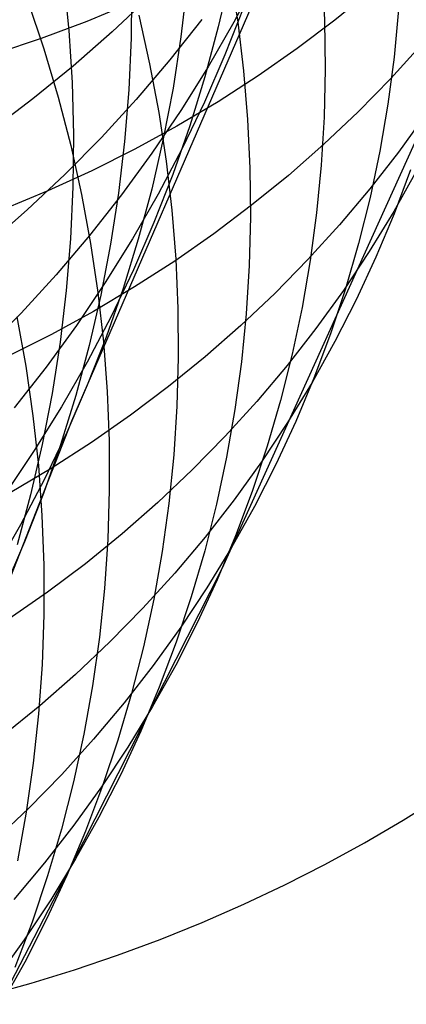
# Model space of a CAD drawing. Header units: millimetres. Extents: x 119 to 175.9, y -203.1 to -153.8.
# Tile 315 of 377: x 160.965 to 161.255, y -163.038 to -162.3. Entities that reach past the tile are written whole.
import ezdxf

# ---------------------------------------------------------------- set-up
doc = ezdxf.new("R2010")
doc.units = ezdxf.units.MM
doc.header["$MEASUREMENT"] = 0
doc.layers.add('Layer 01', color=5, linetype='Continuous', true_color=0x0000ff)

msp = doc.modelspace()

# ---------------------------------------------------------------- linework, layer by layer
at = {"layer": 'Layer 01'}
for p, q in [((161.79224, -161.21734, 25.33341), (161.11654, -162.71178, 28.91341)), ((161.00394, -162.6007, 41.78331), (161.2242, -162.09251, 43.31975)), ((160.99771, -162.26892, 40.864), (161.00156, -162.30795, 40.87537)), ((161.12244, -162.26758, 42.08224), (161.11376, -162.3053, 42.09577)), ((161.1227, -162.26534, 29.43198), (161.12837, -162.30175, 29.41968)), ((161.14333, -162.26759, 42.94677), (161.12536, -162.30177, 42.96092)), ((161.19177, -162.26428, 29.09997), (161.19358, -162.30058, 29.08641)), ((161.04872, -162.27456, 41.26114), (161.04838, -162.31357, 41.27339)), ((161.09025, -162.27429, 41.66756), (161.08573, -162.31286, 41.68053)), ((161.2288, -162.2778, 26.84271), (161.20128, -162.30018, 26.82789)), ((160.97092, -162.286, 30.06445), (160.98288, -162.3218, 30.05479)), ((161.06255, -162.28238, 43.86095), (161.03421, -162.30904, 43.8746)), ((161.0486, -162.28716, 26.40261), (161.01506, -162.30114, 26.39028)), ((161.13282, -162.29036, 42.51821), (161.11874, -162.32632, 42.53216)), ((161.24916, -162.29226, 28.74557), (161.24576, -162.32789, 28.73076)), ((161.05401, -162.29655, 29.74546), (161.06221, -162.3329, 29.73428)), ((161.10137, -162.29974, 43.40895), (161.07736, -162.33012, 43.42296)), ((161.20128, -162.30018, 26.82789), (161.17288, -162.32159, 26.81331)), ((161.19358, -162.30058, 29.08641), (161.19406, -162.33683, 29.0726)), ((161.01506, -162.30114, 26.39028), (160.98094, -162.31398, 26.37831)), ((161.00156, -162.30795, 40.87537), (161.00399, -162.34704, 40.88691)), ((161.11376, -162.3053, 42.09577), (161.10371, -162.34266, 42.10936)), ((161.12536, -162.30177, 42.96092), (161.10614, -162.33527, 42.97503)), ((161.12837, -162.30175, 29.41968), (161.13273, -162.33825, 29.4071)), ((160.98094, -162.31398, 26.37831), (160.94627, -162.32566, 26.36672)), ((161.03421, -162.30904, 43.8746), (161.00486, -162.33469, 43.88807)), ((161.04838, -162.31357, 41.27339), (161.04664, -162.3525, 41.28577)), ((161.08573, -162.31286, 41.68053), (161.0798, -162.35121, 41.6936)), ((160.98288, -162.3218, 30.05479), (160.99357, -162.35791, 30.0448)), ((161.17288, -162.32159, 26.81331), (161.14363, -162.342, 26.79898)), ((161.26705, -162.31787, 27.22933), (161.24337, -162.34388, 27.21369)), ((161.07736, -162.33012, 43.42296), (161.05222, -162.35963, 43.43684)), ((161.11874, -162.32632, 42.53216), (161.10334, -162.36174, 42.54611)), ((161.24576, -162.32789, 28.73076), (161.24105, -162.3633, 28.71576)), ((161.00486, -162.33469, 43.88807), (160.97456, -162.3593, 43.90134)), ((161.06221, -162.3329, 29.73428), (161.0691, -162.36943, 29.72279)), ((161.10614, -162.33527, 42.97503), (161.08568, -162.36805, 42.98908)), ((161.19406, -162.33683, 29.0726), (161.19322, -162.37298, 29.05856)), ((161.10371, -162.34266, 42.10936), (161.0923, -162.3796, 42.123)), ((161.14363, -162.342, 26.79898), (161.11357, -162.3614, 26.78493)), ((161.13273, -162.33825, 29.4071), (161.13577, -162.37479, 29.39425)), ((161.24337, -162.34388, 27.21369), (161.21867, -162.36903, 27.1982)), ((161.00399, -162.34704, 40.88691), (161.00502, -162.38615, 40.89862)), ((161.04664, -162.3525, 41.28577), (161.04348, -162.3913, 41.29829)), ((161.0798, -162.35121, 41.6936), (161.07249, -162.38929, 41.70676)), ((160.97456, -162.3593, 43.90134), (160.94332, -162.38285, 43.9144)), ((160.99357, -162.35791, 30.0448), (161.00297, -162.3943, 30.0345)), ((161.05222, -162.35963, 43.43684), (161.02599, -162.38824, 43.45058)), ((161.11357, -162.3614, 26.78493), (161.08272, -162.37975, 26.77117)), ((161.10334, -162.36174, 42.54611), (161.08665, -162.39657, 42.56005)), ((161.24105, -162.3633, 28.71576), (161.23503, -162.39844, 28.70061)), ((161.08568, -162.36805, 42.98908), (161.06401, -162.40009, 43.00305)), ((161.0691, -162.36943, 29.72279), (161.07468, -162.40609, 29.71101)), ((161.13577, -162.37479, 29.39425), (161.13749, -162.41132, 29.38114)), ((161.19322, -162.37298, 29.05856), (161.19105, -162.409, 29.04432)), ((161.21867, -162.36903, 27.1982), (161.19299, -162.39329, 27.18291)), ((161.26964, -162.37074, 27.59731), (161.24911, -162.39918, 27.58128)), ((161.08272, -162.37975, 26.77117), (161.05114, -162.39703, 26.75772)), ((161.0923, -162.3796, 42.123), (161.07954, -162.4161, 42.13667)), ((161.02599, -162.38824, 43.45058), (160.99868, -162.41591, 43.46417)), ((161.00502, -162.38615, 40.89862), (161.00465, -162.42522, 40.91047)), ((161.07249, -162.38929, 41.70676), (161.06379, -162.42705, 41.71999)), ((161.00297, -162.3943, 30.0345), (161.01107, -162.4309, 30.02389)), ((161.05114, -162.39703, 26.75772), (161.01885, -162.41323, 26.74459)), ((161.04348, -162.3913, 41.29829), (161.03893, -162.42992, 41.31091)), ((161.08665, -162.39657, 42.56005), (161.06867, -162.43077, 42.57396)), ((161.19299, -162.39329, 27.18291), (161.16635, -162.41664, 27.16781)), ((161.06401, -162.40009, 43.00305), (161.04116, -162.43133, 43.01692)), ((161.24911, -162.39918, 27.58128), (161.22749, -162.42686, 27.56536)), ((161.23503, -162.39844, 28.70061), (161.2277, -162.43327, 28.68532)), ((161.07468, -162.40609, 29.71101), (161.07894, -162.44284, 29.69896)), ((161.13749, -162.41132, 29.38114), (161.13788, -162.44781, 29.3678)), ((161.19105, -162.409, 29.04432), (161.18757, -162.44484, 29.02988)), ((160.99868, -162.41591, 43.46417), (160.97034, -162.4426, 43.47759)), ((161.01885, -162.41323, 26.74459), (160.98589, -162.42832, 26.73179)), ((161.07954, -162.4161, 42.13667), (161.06544, -162.45209, 42.15034)), ((161.16635, -162.41664, 27.16781), (161.1388, -162.43903, 27.15292)), ((161.26257, -162.41325, 27.96059), (161.24543, -162.44386, 27.94444)), ((161.25807, -162.41246, 28.33416), (161.24573, -162.44548, 28.31822)), ((161.00465, -162.42522, 40.91047), (161.00286, -162.46421, 40.92246)), ((160.98589, -162.42832, 26.73179), (160.95231, -162.44229, 26.71936)), ((161.01107, -162.4309, 30.02389), (161.01787, -162.46769, 30.01299)), ((161.04116, -162.43133, 43.01692), (161.01715, -162.46174, 43.03069)), ((161.03893, -162.42992, 41.31091), (161.03297, -162.46832, 41.32363)), ((161.06867, -162.43077, 42.57396), (161.04944, -162.4643, 42.58782)), ((161.06379, -162.42705, 41.71999), (161.05371, -162.46445, 41.73327)), ((161.22749, -162.42686, 27.56536), (161.20481, -162.45374, 27.54956)), ((161.2277, -162.43327, 28.68532), (161.21909, -162.46775, 28.66991)), ((161.1388, -162.43903, 27.15292), (161.11036, -162.46046, 27.13828)), ((160.97034, -162.4426, 43.47759), (160.94101, -162.46829, 43.49082)), ((161.07894, -162.44284, 29.69896), (161.08188, -162.47963, 29.68665)), ((161.13788, -162.44781, 29.3678), (161.13694, -162.4842, 29.35423)), ((161.18757, -162.44484, 29.02988), (161.18277, -162.48046, 29.01527)), ((161.24543, -162.44386, 27.94444), (161.22713, -162.4738, 27.92833)), ((161.24573, -162.44548, 28.31822), (161.23214, -162.47797, 28.30224)), ((161.06544, -162.45209, 42.15034), (161.05003, -162.48754, 42.16402)), ((161.20481, -162.45374, 27.54956), (161.18108, -162.47979, 27.5339)), ((161.01715, -162.46174, 43.03069), (160.99201, -162.49128, 43.04433)), ((161.11036, -162.46046, 27.13828), (161.08108, -162.48089, 27.12389)), ((161.00286, -162.46421, 40.92246), (160.99967, -162.50307, 40.93457)), ((161.01787, -162.46769, 30.01299), (161.02335, -162.50461, 30.00181)), ((161.03297, -162.46832, 41.32363), (161.02562, -162.50645, 41.33644)), ((161.04944, -162.4643, 42.58782), (161.02898, -162.49711, 42.60161)), ((161.05371, -162.46445, 41.73327), (161.04228, -162.50144, 41.7466)), ((161.21909, -162.46775, 28.66991), (161.20919, -162.50184, 28.65439)), ((161.22713, -162.4738, 27.92833), (161.20768, -162.50305, 27.91227)), ((161.23214, -162.47797, 28.30224), (161.21733, -162.50992, 28.28624)), ((161.08108, -162.48089, 27.12389), (161.05097, -162.50029, 27.10976)), ((161.08188, -162.47963, 29.68665), (161.08349, -162.51642, 29.67409)), ((161.13694, -162.4842, 29.35423), (161.13468, -162.52046, 29.34046)), ((161.18108, -162.47979, 27.5339), (161.15634, -162.50498, 27.51839)), ((161.18277, -162.48046, 29.01527), (161.17666, -162.51581, 29.0005)), ((160.99201, -162.49128, 43.04433), (160.96577, -162.51993, 43.05783)), ((161.05003, -162.48754, 42.16402), (161.03333, -162.52241, 42.17767)), ((161.02898, -162.49711, 42.60161), (161.0073, -162.52918, 42.61532)), ((161.05097, -162.50029, 27.10976), (161.02009, -162.51865, 27.09593)), ((160.99967, -162.50307, 40.93457), (160.99507, -162.54176, 40.94679)), ((161.02562, -162.50645, 41.33644), (161.0169, -162.54427, 41.34931)), ((161.02335, -162.50461, 30.00181), (161.0275, -162.54162, 29.99037)), ((161.04228, -162.50144, 41.7466), (161.0295, -162.53798, 41.75994)), ((161.15634, -162.50498, 27.51839), (161.13062, -162.52928, 27.50306)), ((161.20768, -162.50305, 27.91227), (161.18711, -162.53157, 27.8963)), ((161.20919, -162.50184, 28.65439), (161.19802, -162.53549, 28.6388)), ((161.21733, -162.50992, 28.28624), (161.20131, -162.54128, 28.27023)), ((160.96577, -162.51993, 43.05783), (160.93847, -162.54764, 43.07116)), ((161.02009, -162.51865, 27.09593), (160.98846, -162.53594, 27.0824)), ((161.03333, -162.52241, 42.17767), (161.01534, -162.55665, 42.19129)), ((161.08349, -162.51642, 29.67409), (161.08377, -162.55316, 29.66129)), ((161.13468, -162.52046, 29.34046), (161.13109, -162.55654, 29.32649)), ((161.17666, -162.51581, 29.0005), (161.16924, -162.55085, 28.98559)), ((160.96261, -162.52282, 30.3139), (160.9693, -162.55987, 30.30365)), ((161.0073, -162.52918, 42.61532), (160.98445, -162.56046, 42.62893)), ((161.13062, -162.52928, 27.50306), (161.10395, -162.55266, 27.48793)), ((160.98846, -162.53594, 27.0824), (160.95613, -162.55214, 27.06919)), ((161.18711, -162.53157, 27.8963), (161.16544, -162.55932, 27.88042)), ((161.19802, -162.53549, 28.6388), (161.1856, -162.56867, 28.62313)), ((160.99507, -162.54176, 40.94679), (160.98908, -162.58023, 40.9591)), ((161.0169, -162.54427, 41.34931), (161.00679, -162.58173, 41.36223)), ((161.0295, -162.53798, 41.75994), (161.01539, -162.57402, 41.7733)), ((161.0275, -162.54162, 29.99037), (161.03033, -162.57868, 29.97868)), ((161.20131, -162.54128, 28.27023), (161.18411, -162.57201, 28.25424)), ((161.16924, -162.55085, 28.98559), (161.16053, -162.58554, 28.97055)), ((161.01534, -162.55665, 42.19129), (160.9961, -162.59022, 42.20486)), ((161.10395, -162.55266, 27.48793), (161.07636, -162.57509, 27.47301)), ((161.08377, -162.55316, 29.66129), (161.08273, -162.58981, 29.64829)), ((161.13109, -162.55654, 29.32649), (161.12618, -162.59239, 29.31236)), ((161.16544, -162.55932, 27.88042), (161.14271, -162.58627, 27.86465)), ((160.98445, -162.56046, 42.62893), (160.96044, -162.59092, 42.64242)), ((160.9693, -162.55987, 30.30365), (160.97466, -162.59706, 30.29314)), ((161.01539, -162.57402, 41.7733), (160.99996, -162.60952, 41.78665)), ((161.18411, -162.57201, 28.25424), (161.16574, -162.60208, 28.23828)), ((161.1856, -162.56867, 28.62313), (161.17193, -162.60134, 28.60742)), ((160.98908, -162.58023, 40.9591), (160.98169, -162.61843, 40.97148)), ((161.00679, -162.58173, 41.36223), (160.99533, -162.61878, 41.37518)), ((161.03033, -162.57868, 29.97868), (161.03182, -162.61574, 29.96674)), ((161.07636, -162.57509, 27.47301), (161.04788, -162.59654, 27.45833)), ((161.14271, -162.58627, 27.86465), (161.11894, -162.61239, 27.84902)), ((161.16053, -162.58554, 28.97055), (161.15054, -162.61983, 28.95542)), ((160.9961, -162.59022, 42.20486), (160.97563, -162.62309, 42.21835)), ((161.08273, -162.58981, 29.64829), (161.08035, -162.62633, 29.63508)), ((161.12618, -162.59239, 29.31236), (161.11996, -162.62798, 29.29807)), ((160.87146, -162.93728, 40.68125), (161.00394, -162.6007, 41.78331)), ((160.97466, -162.59706, 30.29314), (160.9787, -162.63435, 30.28238)), ((161.04788, -162.59654, 27.45833), (161.01855, -162.61699, 27.44389)), ((161.16574, -162.60208, 28.23828), (161.14623, -162.63144, 28.22237)), ((161.17193, -162.60134, 28.60742), (161.15704, -162.63345, 28.59168)), ((160.99996, -162.60952, 41.78665), (160.98323, -162.64444, 41.79997)), ((160.98169, -162.61843, 40.97148), (160.97293, -162.65632, 40.98392)), ((161.01855, -162.61699, 27.44389), (160.9884, -162.63642, 27.42972)), ((161.03182, -162.61574, 29.96674), (161.03198, -162.65276, 29.95459)), ((161.11894, -162.61239, 27.84902), (161.09415, -162.63764, 27.83354)), ((160.97563, -162.62309, 42.21835), (160.95395, -162.65521, 42.23176)), ((160.99533, -162.61878, 41.37518), (160.98253, -162.65538, 41.38815)), ((161.15054, -162.61983, 28.95542), (161.13928, -162.65369, 28.9402)), ((161.08035, -162.62633, 29.63508), (161.07664, -162.66267, 29.62168)), ((161.11996, -162.62798, 29.29807), (161.11244, -162.66326, 29.28364)), ((161.14623, -162.63144, 28.22237), (161.12559, -162.66007, 28.20653)), ((160.9884, -162.63642, 27.42972), (160.95747, -162.65479, 27.41584)), ((160.9787, -162.63435, 30.28238), (160.98141, -162.67169, 30.27138)), ((161.09415, -162.63764, 27.83354), (161.06838, -162.66199, 27.81824)), ((161.15704, -162.63345, 28.59168), (161.14094, -162.66497, 28.57594)), ((160.98323, -162.64444, 41.79997), (160.96523, -162.67874, 41.81325)), ((160.98253, -162.65538, 41.38815), (160.96839, -162.69148, 41.40113)), ((161.03198, -162.65276, 29.95459), (161.03081, -162.68969, 29.94223)), ((161.13928, -162.65369, 28.9402), (161.12675, -162.68707, 28.92491)), ((160.97293, -162.65632, 40.98392), (160.96279, -162.69385, 40.99642)), ((161.06838, -162.66199, 27.81824), (161.04165, -162.68543, 27.80312)), ((161.07664, -162.66267, 29.62168), (161.07162, -162.69879, 29.60812)), ((161.12559, -162.66007, 28.20653), (161.10386, -162.68793, 28.19079)), ((161.11244, -162.66326, 29.28364), (161.10362, -162.69818, 29.26909)), ((161.14094, -162.66497, 28.57594), (161.12365, -162.69586, 28.5602)), ((160.98141, -162.67169, 30.27138), (160.98278, -162.70903, 30.26016)), ((160.96523, -162.67874, 41.81325), (160.94598, -162.71237, 41.82648)), ((160.96839, -162.69148, 41.40113), (160.95294, -162.72705, 41.4141)), ((161.04165, -162.68543, 27.80312), (161.01401, -162.7079, 27.78822)), ((161.03081, -162.68969, 29.94223), (161.02831, -162.72649, 29.92967)), ((161.10386, -162.68793, 28.19079), (161.08106, -162.71498, 28.17516)), ((161.12675, -162.68707, 28.92491), (161.11299, -162.71994, 28.90957)), ((161.07162, -162.69879, 29.60812), (161.06528, -162.73464, 29.5944)), ((161.10362, -162.69818, 29.26909), (161.09351, -162.73272, 29.25443)), ((161.12365, -162.69586, 28.5602), (161.1052, -162.72608, 28.5445)), ((160.98278, -162.70903, 30.26016), (160.98282, -162.74634, 30.24872)), ((161.01401, -162.7079, 27.78822), (160.98548, -162.7294, 27.77354)), ((161.11654, -162.71178, 28.91341), (161.00377, -162.93351, 29.51342)), ((161.08106, -162.71498, 28.17516), (161.05722, -162.7412, 28.15965)), ((161.11299, -162.71994, 28.90957), (161.098, -162.75226, 28.89421)), ((160.98548, -162.7294, 27.77354), (160.9561, -162.7499, 27.7591)), ((161.02831, -162.72649, 29.92967), (161.02448, -162.76311, 29.91694)), ((161.1052, -162.72608, 28.5445), (161.0856, -162.7556, 28.52884)), ((161.06528, -162.73464, 29.5944), (161.05763, -162.77019, 29.58055)), ((161.09351, -162.73272, 29.25443), (161.08214, -162.76682, 29.23969)), ((161.05722, -162.7412, 28.15965), (161.03237, -162.76655, 28.1443)), ((160.98282, -162.74634, 30.24872), (160.98152, -162.78356, 30.23709)), ((161.0856, -162.7556, 28.52884), (161.06488, -162.78438, 28.51325)), ((161.098, -162.75226, 28.89421), (161.0818, -162.78397, 28.87883)), ((161.02448, -162.76311, 29.91694), (161.01932, -162.79952, 29.90404)), ((161.03237, -162.76655, 28.1443), (161.00653, -162.791, 28.12911)), ((161.05763, -162.77019, 29.58055), (161.04868, -162.80538, 29.56658)), ((161.08214, -162.76682, 29.23969), (161.0695, -162.80044, 29.22488)), ((160.98152, -162.78356, 30.23709), (160.97888, -162.82065, 30.22527)), ((161.06488, -162.78438, 28.51325), (161.04307, -162.81239, 28.49775)), ((161.0818, -162.78397, 28.87883), (161.06441, -162.81506, 28.86346)), ((161.00653, -162.791, 28.12911), (160.97974, -162.81452, 28.1141)), ((161.01932, -162.79952, 29.90404), (161.01284, -162.83566, 29.89099)), ((161.0695, -162.80044, 29.22488), (161.05561, -162.83354, 29.21002)), ((161.04868, -162.80538, 29.56658), (161.03845, -162.84018, 29.55251)), ((160.97974, -162.81452, 28.1141), (160.95203, -162.83709, 28.0993)), ((161.04307, -162.81239, 28.49775), (161.02018, -162.83959, 28.48235)), ((161.06441, -162.81506, 28.86346), (161.04585, -162.84548, 28.84811)), ((160.97888, -162.82065, 30.22527), (160.97491, -162.85757, 30.21328)), ((161.02018, -162.83959, 28.48235), (160.99625, -162.86594, 28.46707)), ((161.01284, -162.83566, 29.89099), (161.00506, -162.87149, 29.87782)), ((161.03845, -162.84018, 29.55251), (161.02694, -162.87455, 29.53835)), ((161.05561, -162.83354, 29.21002), (161.0405, -162.86609, 29.19513)), ((161.04585, -162.84548, 28.84811), (161.02615, -162.87519, 28.83281)), ((160.97491, -162.85757, 30.21328), (160.96961, -162.89427, 30.20114)), ((160.99625, -162.86594, 28.46707), (160.97131, -162.89143, 28.45194)), ((161.0405, -162.86609, 29.19513), (161.02418, -162.89804, 29.18023)), ((161.00506, -162.87149, 29.87782), (160.99597, -162.90697, 29.86452)), ((161.02615, -162.87519, 28.83281), (161.00532, -162.90415, 28.81757)), ((161.02694, -162.87455, 29.53835), (161.01416, -162.90843, 29.52413)), ((161.25255, -162.90021, 22.52467), (161.28101, -162.88241, 22.53087)), ((160.97131, -162.89143, 28.45194), (160.94539, -162.91601, 28.43696)), ((160.96961, -162.89427, 30.20114), (160.96299, -162.93071, 30.18885)), ((161.02418, -162.89804, 29.18023), (161.00667, -162.92936, 29.16532)), ((161.00532, -162.90415, 28.81757), (160.9834, -162.93234, 28.80241)), ((161.22347, -162.91723, 22.51911), (161.25255, -162.90021, 22.52467)), ((160.99597, -162.90697, 29.86452), (160.98559, -162.94206, 29.85113)), ((161.01416, -162.90843, 29.52413), (161.00015, -162.9418, 29.50985)), ((161.19382, -162.93343, 22.5142), (161.22347, -162.91723, 22.51911)), ((161.00377, -162.93351, 29.51342), (160.95051, -163.03617, 29.81392)), ((160.9834, -162.93234, 28.80241), (160.96041, -162.95972, 28.78735)), ((161.00667, -162.92936, 29.16532), (160.98799, -162.96, 29.15044)), ((161.16363, -162.9488, 22.50993), (161.19382, -162.93343, 22.5142)), ((160.98559, -162.94206, 29.85113), (160.97394, -162.97671, 29.83766)), ((161.00015, -162.9418, 29.50985), (160.9849, -162.97461, 29.49554)), ((161.13294, -162.96332, 22.50632), (161.16363, -162.9488, 22.50993)), ((160.98799, -162.96, 29.15044), (160.96816, -162.98993, 29.1356)), ((161.10178, -162.97697, 22.50337), (161.13294, -162.96332, 22.50632)), ((160.97394, -162.97671, 29.83766), (160.96102, -163.01088, 29.82411)), ((160.9849, -162.97461, 29.49554), (160.96844, -163.00682, 29.48121)), ((161.0702, -162.98974, 22.50108), (161.10178, -162.97697, 22.50337)), ((160.96816, -162.98993, 29.1356), (160.94721, -163.01912, 29.12082)), ((161.03822, -163.00161, 22.49945), (161.0702, -162.98974, 22.50108)), ((161.00589, -163.01256, 22.49849), (161.03822, -163.00161, 22.49945)), ((160.96844, -163.00682, 29.48121), (160.95079, -163.0384, 29.46688)), ((160.97326, -163.02258, 22.4982), (161.00589, -163.01256, 22.49849)), ((160.94034, -163.03167, 22.49858), (160.97326, -163.02258, 22.4982))]:
    msp.add_line(p, q, dxfattribs=at)

doc.saveas('drawing.dxf')
